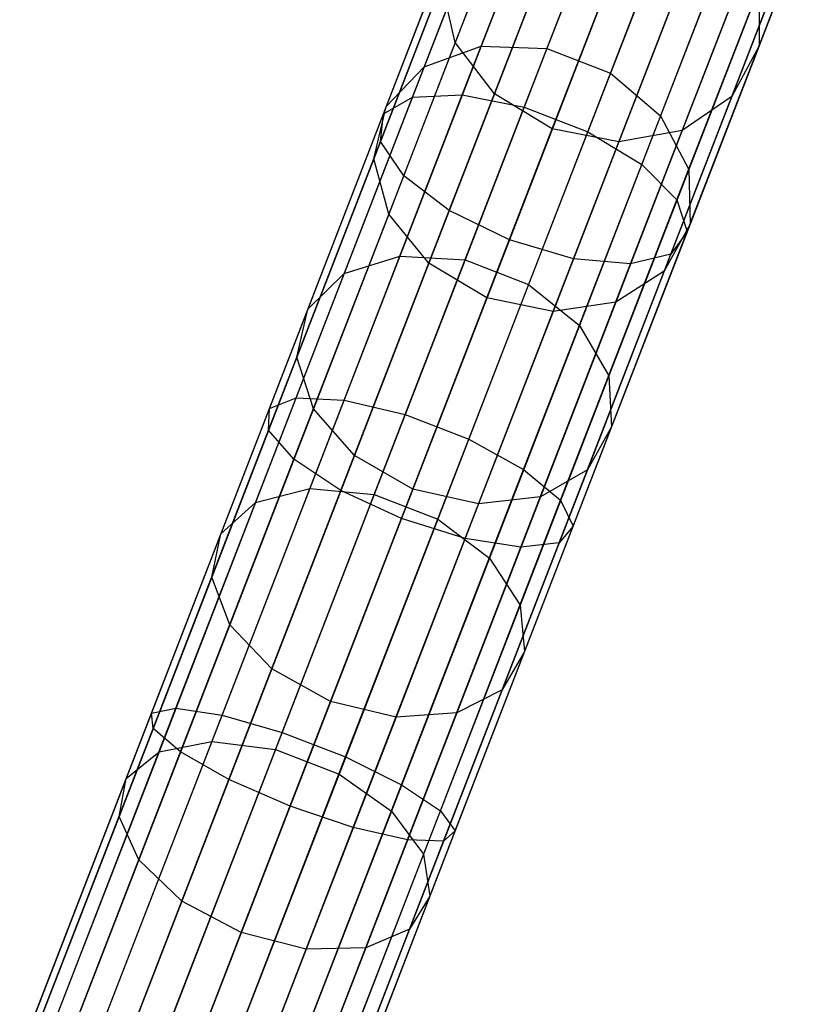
# Model space of a CAD drawing. Extents: x -189 to 189, y -189 to 189.
# Tile 578 of 591: x 60.61 to 65.49, y 159.5 to 165.51. Entities that reach past the tile are written whole.
import ezdxf

# ---------------------------------------------------------------- set-up
doc = ezdxf.new("R2010")
doc.units = 0
doc.header["$LTSCALE"] = 25.4
doc.layers.get('0').update_dxf_attribs({"linetype": 'CONTINUOUS'})

# ---------------------------------------------------------------- blocks, each defined once
blk = doc.blocks.new('CAMELEON-KENAI-C-12244_STL')
at = {"color": 0}
for p, q in [((63.0093, 165.0399, -10.7003), (63.6889, 166.7942, -11.6357)), ((63.0093, 165.0399, -10.7003), (63.6889, 166.7942, -11.6357)), ((63.3133, 165.0542, -10.4169), (64.0031, 166.835, -11.3664)), ((63.3133, 165.0542, -10.4169), (64.0031, 166.835, -11.3664)), ((63.6918, 164.9799, -10.2618), (64.3873, 166.7752, -11.2191)), ((63.6918, 164.9799, -10.2618), (64.3873, 166.7752, -11.2191)), ((62.8325, 164.9392, -11.0629), (63.499, 166.6597, -11.9804)), ((62.8325, 164.9392, -11.0629), (63.499, 166.6597, -11.9804)), ((64.0796, 164.8297, -10.2618), (64.7751, 166.625, -11.2191)), ((64.0796, 164.8297, -10.2618), (64.7751, 166.625, -11.2191)), ((62.8135, 164.7698, -11.4422), (63.4663, 166.4549, -12.3407)), ((62.8135, 164.7698, -11.4422), (63.4663, 166.4549, -12.3407)), ((63.8652, 166.4791, -150.7317), (63.4283, 165.3511, -152.4255)), ((63.8652, 166.4791, -150.7317), (63.4283, 165.3511, -152.4255)), ((64.2709, 166.4746, -150.823), (63.8304, 165.3375, -152.5305)), ((64.2709, 166.4746, -150.823), (63.8304, 165.3375, -152.5305)), ((64.4094, 164.6296, -10.4169), (65.0993, 166.4104, -11.3664)), ((64.4094, 164.6296, -10.4169), (65.0993, 166.4104, -11.3664)), ((63.5118, 166.337, -150.5649), (63.0813, 165.2258, -152.2335)), ((63.5118, 166.337, -150.5649), (63.0813, 165.2258, -152.2335)), ((64.6586, 166.3244, -150.823), (64.2181, 165.1873, -152.5305)), ((64.6586, 166.3244, -150.823), (64.2181, 165.1873, -152.5305)), ((63.618, 166.2709, -148.256), (63.2709, 165.3749, -149.9339)), ((63.618, 166.2709, -148.256), (63.2709, 165.3749, -149.9339)), ((65.4875, 166.2864, -148.6064), (65.1265, 165.3545, -150.3514)), ((65.4875, 166.2864, -148.6064), (65.1265, 165.3545, -150.3514)), ((62.9555, 164.5608, -11.7724), (63.5963, 166.215, -12.6545)), ((62.9555, 164.5608, -11.7724), (63.5963, 166.215, -12.6545)), ((64.6244, 164.4142, -10.7003), (65.304, 166.1685, -11.6357)), ((64.6244, 164.4142, -10.7003), (65.304, 166.1685, -11.6357)), ((63.2717, 166.073, -150.3514), (62.8495, 164.9832, -151.9879)), ((63.2717, 166.073, -150.3514), (62.8495, 164.9832, -151.9879)), ((64.9614, 166.0544, -150.7317), (64.5245, 164.9265, -152.4255)), ((64.9614, 166.0544, -150.7317), (64.5245, 164.9265, -152.4255)), ((63.234, 164.3484, -11.9966), (63.8667, 165.9817, -12.8675)), ((63.234, 164.3484, -11.9966), (63.8667, 165.9817, -12.8675)), ((63.853, 165.9462, -148.1453), (63.5102, 165.0615, -149.8019)), ((63.853, 165.9462, -148.1453), (63.5102, 165.0615, -149.8019)), ((64.6872, 164.2207, -11.0629), (65.3538, 165.9412, -11.9804)), ((64.6872, 164.2207, -11.0629), (65.3538, 165.9412, -11.9804)), ((65.3138, 165.9583, -148.4191), (64.9602, 165.0456, -150.1282)), ((65.3138, 165.9583, -148.4191), (64.9602, 165.0456, -150.1282)), ((64.2307, 165.7953, -12.9429), (63.6008, 164.1693, -12.0759)), ((64.2307, 165.7953, -12.9429), (63.6008, 164.1693, -12.0759)), ((64.5871, 164.0826, -11.4422), (65.2399, 165.7677, -12.3407)), ((64.5871, 164.0826, -11.4422), (65.2399, 165.7677, -12.3407)), ((63.1865, 165.7327, -150.1282), (62.773, 164.6653, -151.731)), ((63.1865, 165.7327, -150.1282), (62.773, 164.6653, -151.731)), ((63.2709, 165.3749, -149.9339), (63.1865, 165.7327, -150.1282)), ((63.2709, 165.3749, -149.9339), (63.1865, 165.7327, -150.1282)), ((63.8632, 164.8467, -149.7553), (64.2044, 165.7274, -148.1061)), ((63.8632, 164.8467, -149.7553), (64.2044, 165.7274, -148.1061)), ((65.0039, 165.734, -148.256), (64.6568, 164.838, -149.9339)), ((65.0039, 165.734, -148.256), (64.6568, 164.838, -149.9339)), ((65.1269, 165.7113, -150.5649), (64.6964, 164.6001, -152.2335)), ((65.1269, 165.7113, -150.5649), (64.6964, 164.6001, -152.2335)), ((65.1269, 165.7113, -150.5649), (65.1265, 165.3545, -150.3514)), ((65.1269, 165.7113, -150.5649), (65.1265, 165.3545, -150.3514)), ((63.9925, 164.0545, -11.9966), (64.6253, 165.6879, -12.8675)), ((63.9925, 164.0545, -11.9966), (64.6253, 165.6879, -12.8675)), ((64.6115, 165.6524, -148.1453), (64.2688, 164.7677, -149.8019)), ((64.6115, 165.6524, -148.1453), (64.2688, 164.7677, -149.8019)), ((64.3414, 164.0238, -11.7724), (64.9823, 165.6781, -12.6545)), ((64.3414, 164.0238, -11.7724), (64.9823, 165.6781, -12.6545)), ((63.2709, 165.3749, -149.9339), (62.8649, 164.3271, -151.5073)), ((63.2709, 165.3749, -149.9339), (62.8649, 164.3271, -151.5073)), ((63.4283, 165.3511, -152.4255), (62.9323, 164.071, -153.99)), ((63.4283, 165.3511, -152.4255), (62.9323, 164.071, -153.99)), ((63.0813, 165.2258, -152.2335), (63.4283, 165.3511, -152.4255)), ((63.0813, 165.2258, -152.2335), (63.4283, 165.3511, -152.4255)), ((63.5102, 165.0615, -149.8019), (63.2709, 165.3749, -149.9339)), ((63.5102, 165.0615, -149.8019), (63.2709, 165.3749, -149.9339)), ((63.4283, 165.3511, -152.4255), (63.8304, 165.3375, -152.5305)), ((63.4283, 165.3511, -152.4255), (63.8304, 165.3375, -152.5305)), ((65.1265, 165.3545, -150.3514), (64.7043, 164.2647, -151.9879)), ((65.1265, 165.3545, -150.3514), (64.7043, 164.2647, -151.9879)), ((65.1265, 165.3545, -150.3514), (64.9602, 165.0456, -150.1282)), ((65.1265, 165.3545, -150.3514), (64.9602, 165.0456, -150.1282)), ((63.8304, 165.3375, -152.5305), (63.3304, 164.047, -154.1077)), ((63.8304, 165.3375, -152.5305), (63.3304, 164.047, -154.1077)), ((63.8304, 165.3375, -152.5305), (64.2181, 165.1873, -152.5305)), ((63.8304, 165.3375, -152.5305), (64.2181, 165.1873, -152.5305)), ((63.0813, 165.2258, -152.2335), (62.5928, 163.9647, -153.7748)), ((63.0813, 165.2258, -152.2335), (62.5928, 163.9647, -153.7748)), ((62.8495, 164.9832, -151.9879), (63.0813, 165.2258, -152.2335)), ((62.8495, 164.9832, -151.9879), (63.0813, 165.2258, -152.2335)), ((64.2181, 165.1873, -152.5305), (63.7182, 163.8968, -154.1077)), ((64.2181, 165.1873, -152.5305), (63.7182, 163.8968, -154.1077)), ((64.2181, 165.1873, -152.5305), (64.5245, 164.9265, -152.4255)), ((64.2181, 165.1873, -152.5305), (64.5245, 164.9265, -152.4255)), ((62.2986, 163.2055, -9.9623), (63.0093, 165.0399, -10.7003)), ((62.2986, 163.2055, -9.9623), (63.0093, 165.0399, -10.7003)), ((62.5919, 163.1922, -9.6678), (63.3133, 165.0542, -10.4169)), ((62.5919, 163.1922, -9.6678), (63.3133, 165.0542, -10.4169)), ((62.8325, 164.9392, -11.0629), (63.0093, 165.0399, -10.7003)), ((62.8325, 164.9392, -11.0629), (63.0093, 165.0399, -10.7003)), ((63.0093, 165.0399, -10.7003), (63.3133, 165.0542, -10.4169)), ((63.0093, 165.0399, -10.7003), (63.3133, 165.0542, -10.4169)), ((63.5102, 165.0615, -149.8019), (63.1094, 164.0269, -151.3555)), ((63.5102, 165.0615, -149.8019), (63.1094, 164.0269, -151.3555)), ((63.3133, 165.0542, -10.4169), (63.6918, 164.9799, -10.2618)), ((63.3133, 165.0542, -10.4169), (63.6918, 164.9799, -10.2618)), ((63.8632, 164.8467, -149.7553), (63.5102, 165.0615, -149.8019)), ((63.8632, 164.8467, -149.7553), (63.5102, 165.0615, -149.8019)), ((64.9602, 165.0456, -150.1282), (64.5467, 163.9782, -151.731)), ((64.9602, 165.0456, -150.1282), (64.5467, 163.9782, -151.731)), ((64.9602, 165.0456, -150.1282), (64.6568, 164.838, -149.9339)), ((64.9602, 165.0456, -150.1282), (64.6568, 164.838, -149.9339)), ((62.8495, 164.9832, -151.9879), (62.3704, 163.7464, -153.4994)), ((62.8495, 164.9832, -151.9879), (62.3704, 163.7464, -153.4994)), ((62.773, 164.6653, -151.731), (62.8495, 164.9832, -151.9879)), ((62.773, 164.6653, -151.731), (62.8495, 164.9832, -151.9879)), ((62.9646, 163.1027, -9.5066), (63.6918, 164.9799, -10.2618)), ((62.9646, 163.1027, -9.5066), (63.6918, 164.9799, -10.2618)), ((63.6918, 164.9799, -10.2618), (64.0796, 164.8297, -10.2618)), ((63.6918, 164.9799, -10.2618), (64.0796, 164.8297, -10.2618)), ((62.1356, 163.1402, -10.3392), (62.8325, 164.9392, -11.0629)), ((62.1356, 163.1402, -10.3392), (62.8325, 164.9392, -11.0629)), ((62.8135, 164.7698, -11.4422), (62.8325, 164.9392, -11.0629)), ((62.8135, 164.7698, -11.4422), (62.8325, 164.9392, -11.0629)), ((64.5245, 164.9265, -152.4255), (64.0285, 163.6463, -153.99)), ((64.5245, 164.9265, -152.4255), (64.0285, 163.6463, -153.99)), ((64.5245, 164.9265, -152.4255), (64.6964, 164.6001, -152.2335)), ((64.5245, 164.9265, -152.4255), (64.6964, 164.6001, -152.2335)), ((63.3524, 162.9525, -9.5066), (64.0796, 164.8297, -10.2618)), ((63.3524, 162.9525, -9.5066), (64.0796, 164.8297, -10.2618)), ((63.4642, 163.8168, -151.3018), (63.8632, 164.8467, -149.7553)), ((63.4642, 163.8168, -151.3018), (63.8632, 164.8467, -149.7553)), ((64.2688, 164.7677, -149.8019), (63.8632, 164.8467, -149.7553)), ((64.2688, 164.7677, -149.8019), (63.8632, 164.8467, -149.7553)), ((64.0796, 164.8297, -10.2618), (64.4094, 164.6296, -10.4169)), ((64.0796, 164.8297, -10.2618), (64.4094, 164.6296, -10.4169)), ((64.6568, 164.838, -149.9339), (64.2509, 163.7901, -151.5073)), ((64.6568, 164.838, -149.9339), (64.2509, 163.7901, -151.5073)), ((64.6568, 164.838, -149.9339), (64.2688, 164.7677, -149.8019)), ((64.6568, 164.838, -149.9339), (64.2688, 164.7677, -149.8019)), ((62.1309, 163.0078, -10.7333), (62.8135, 164.7698, -11.4422)), ((62.1309, 163.0078, -10.7333), (62.8135, 164.7698, -11.4422)), ((62.9555, 164.5608, -11.7724), (62.8135, 164.7698, -11.4422)), ((62.9555, 164.5608, -11.7724), (62.8135, 164.7698, -11.4422)), ((64.2688, 164.7677, -149.8019), (63.868, 163.733, -151.3555)), ((64.2688, 164.7677, -149.8019), (63.868, 163.733, -151.3555)), ((62.773, 164.6653, -151.731), (62.3037, 163.454, -153.2114)), ((62.773, 164.6653, -151.731), (62.3037, 163.454, -153.2114)), ((62.8649, 164.3271, -151.5073), (62.773, 164.6653, -151.731)), ((62.8649, 164.3271, -151.5073), (62.773, 164.6653, -151.731)), ((63.6881, 162.7675, -9.6678), (64.4094, 164.6296, -10.4169)), ((63.6881, 162.7675, -9.6678), (64.4094, 164.6296, -10.4169)), ((64.4094, 164.6296, -10.4169), (64.6244, 164.4142, -10.7003)), ((64.4094, 164.6296, -10.4169), (64.6244, 164.4142, -10.7003)), ((62.2853, 162.831, -11.0766), (62.9555, 164.5608, -11.7724)), ((62.2853, 162.831, -11.0766), (62.9555, 164.5608, -11.7724)), ((63.234, 164.3484, -11.9966), (62.9555, 164.5608, -11.7724)), ((63.234, 164.3484, -11.9966), (62.9555, 164.5608, -11.7724)), ((64.6964, 164.6001, -152.2335), (64.2079, 163.339, -153.7748)), ((64.6964, 164.6001, -152.2335), (64.2079, 163.339, -153.7748)), ((64.6964, 164.6001, -152.2335), (64.7043, 164.2647, -151.9879)), ((64.6964, 164.6001, -152.2335), (64.7043, 164.2647, -151.9879)), ((63.9137, 162.5798, -9.9623), (64.6244, 164.4142, -10.7003)), ((63.9137, 162.5798, -9.9623), (64.6244, 164.4142, -10.7003)), ((64.6244, 164.4142, -10.7003), (64.6872, 164.2207, -11.0629)), ((64.6244, 164.4142, -10.7003), (64.6872, 164.2207, -11.0629)), ((62.8649, 164.3271, -151.5073), (62.4042, 163.1379, -152.9607)), ((62.8649, 164.3271, -151.5073), (62.4042, 163.1379, -152.9607)), ((62.5723, 162.6404, -11.3095), (63.234, 164.3484, -11.9966)), ((62.5723, 162.6404, -11.3095), (63.234, 164.3484, -11.9966)), ((63.1094, 164.0269, -151.3555), (62.8649, 164.3271, -151.5073)), ((63.1094, 164.0269, -151.3555), (62.8649, 164.3271, -151.5073)), ((63.6008, 164.1693, -12.0759), (63.234, 164.3484, -11.9966)), ((63.6008, 164.1693, -12.0759), (63.234, 164.3484, -11.9966)), ((64.7043, 164.2647, -151.9879), (64.2252, 163.0279, -153.4994)), ((64.7043, 164.2647, -151.9879), (64.2252, 163.0279, -153.4994)), ((64.7043, 164.2647, -151.9879), (64.5467, 163.9782, -151.731)), ((64.7043, 164.2647, -151.9879), (64.5467, 163.9782, -151.731)), ((63.9903, 162.4217, -10.3392), (64.6872, 164.2207, -11.0629)), ((63.9903, 162.4217, -10.3392), (64.6872, 164.2207, -11.0629)), ((64.6872, 164.2207, -11.0629), (64.5871, 164.0826, -11.4422)), ((64.6872, 164.2207, -11.0629), (64.5871, 164.0826, -11.4422)), ((63.6008, 164.1693, -12.0759), (62.9421, 162.4691, -11.3919)), ((63.6008, 164.1693, -12.0759), (62.9421, 162.4691, -11.3919)), ((63.9925, 164.0545, -11.9966), (63.6008, 164.1693, -12.0759)), ((63.9925, 164.0545, -11.9966), (63.6008, 164.1693, -12.0759)), ((63.9045, 162.3206, -10.7333), (64.5871, 164.0826, -11.4422)), ((63.9045, 162.3206, -10.7333), (64.5871, 164.0826, -11.4422)), ((64.5871, 164.0826, -11.4422), (64.3414, 164.0238, -11.7724)), ((64.5871, 164.0826, -11.4422), (64.3414, 164.0238, -11.7724)), ((62.9323, 164.071, -153.99), (62.3825, 162.6516, -155.4095)), ((62.9323, 164.071, -153.99), (62.3825, 162.6516, -155.4095)), ((62.5928, 163.9647, -153.7748), (62.9323, 164.071, -153.99)), ((62.5928, 163.9647, -153.7748), (62.9323, 164.071, -153.99)), ((63.1094, 164.0269, -151.3555), (62.6546, 162.8528, -152.7905)), ((63.1094, 164.0269, -151.3555), (62.6546, 162.8528, -152.7905)), ((63.3304, 164.047, -154.1077), (62.7761, 162.616, -155.5388)), ((63.3304, 164.047, -154.1077), (62.7761, 162.616, -155.5388)), ((62.9323, 164.071, -153.99), (63.3304, 164.047, -154.1077)), ((62.9323, 164.071, -153.99), (63.3304, 164.047, -154.1077)), ((63.4642, 163.8168, -151.3018), (63.1094, 164.0269, -151.3555)), ((63.4642, 163.8168, -151.3018), (63.1094, 164.0269, -151.3555)), ((63.3304, 164.047, -154.1077), (63.7182, 163.8968, -154.1077)), ((63.3304, 164.047, -154.1077), (63.7182, 163.8968, -154.1077)), ((63.3308, 162.3466, -11.3095), (63.9925, 164.0545, -11.9966)), ((63.3308, 162.3466, -11.3095), (63.9925, 164.0545, -11.9966)), ((63.6713, 162.2941, -11.0766), (64.3414, 164.0238, -11.7724)), ((63.6713, 162.2941, -11.0766), (64.3414, 164.0238, -11.7724)), ((64.3414, 164.0238, -11.7724), (63.9925, 164.0545, -11.9966)), ((64.3414, 164.0238, -11.7724), (63.9925, 164.0545, -11.9966)), ((62.5928, 163.9647, -153.7748), (62.051, 162.5663, -155.1732)), ((62.5928, 163.9647, -153.7748), (62.051, 162.5663, -155.1732)), ((62.3704, 163.7464, -153.4994), (62.5928, 163.9647, -153.7748)), ((62.3704, 163.7464, -153.4994), (62.5928, 163.9647, -153.7748)), ((64.5467, 163.9782, -151.731), (64.0774, 162.7669, -153.2114)), ((64.5467, 163.9782, -151.731), (64.0774, 162.7669, -153.2114)), ((64.5467, 163.9782, -151.731), (64.2509, 163.7901, -151.5073)), ((64.5467, 163.9782, -151.731), (64.2509, 163.7901, -151.5073)), ((63.7182, 163.8968, -154.1077), (63.1638, 162.4658, -155.5388)), ((63.7182, 163.8968, -154.1077), (63.1638, 162.4658, -155.5388)), ((63.7182, 163.8968, -154.1077), (64.0285, 163.6463, -153.99)), ((63.7182, 163.8968, -154.1077), (64.0285, 163.6463, -153.99)), ((63.0114, 162.648, -152.7303), (63.4642, 163.8168, -151.3018)), ((63.0114, 162.648, -152.7303), (63.4642, 163.8168, -151.3018)), ((63.868, 163.733, -151.3555), (63.4642, 163.8168, -151.3018)), ((63.868, 163.733, -151.3555), (63.4642, 163.8168, -151.3018)), ((64.2509, 163.7901, -151.5073), (63.7902, 162.601, -152.9607)), ((64.2509, 163.7901, -151.5073), (63.7902, 162.601, -152.9607)), ((64.2509, 163.7901, -151.5073), (63.868, 163.733, -151.3555)), ((64.2509, 163.7901, -151.5073), (63.868, 163.733, -151.3555)), ((62.3704, 163.7464, -153.4994), (61.8391, 162.3751, -154.8708)), ((62.3704, 163.7464, -153.4994), (61.8391, 162.3751, -154.8708)), ((62.3037, 163.454, -153.2114), (62.3704, 163.7464, -153.4994)), ((62.3037, 163.454, -153.2114), (62.3704, 163.7464, -153.4994)), ((63.868, 163.733, -151.3555), (63.4131, 162.5589, -152.7905)), ((63.868, 163.733, -151.3555), (63.4131, 162.5589, -152.7905)), ((64.0285, 163.6463, -153.99), (63.4786, 162.2269, -155.4095)), ((64.0285, 163.6463, -153.99), (63.4786, 162.2269, -155.4095)), ((64.0285, 163.6463, -153.99), (64.2079, 163.339, -153.7748)), ((64.0285, 163.6463, -153.99), (64.2079, 163.339, -153.7748)), ((62.3037, 163.454, -153.2114), (61.7834, 162.1108, -154.5547)), ((62.3037, 163.454, -153.2114), (61.7834, 162.1108, -154.5547)), ((62.4042, 163.1379, -152.9607), (62.3037, 163.454, -153.2114)), ((62.4042, 163.1379, -152.9607), (62.3037, 163.454, -153.2114)), ((64.2079, 163.339, -153.7748), (63.6661, 161.9406, -155.1732)), ((64.2079, 163.339, -153.7748), (63.6661, 161.9406, -155.1732)), ((64.2079, 163.339, -153.7748), (64.2252, 163.0279, -153.4994)), ((64.2079, 163.339, -153.7748), (64.2252, 163.0279, -153.4994)), ((61.5644, 161.3103, -9.4296), (62.2986, 163.2055, -9.9623)), ((61.5644, 161.3103, -9.4296), (62.2986, 163.2055, -9.9623)), ((61.8466, 161.2684, -9.127), (62.5919, 163.1922, -9.6678)), ((61.8466, 161.2684, -9.127), (62.5919, 163.1922, -9.6678)), ((62.1356, 163.1402, -10.3392), (62.2986, 163.2055, -9.9623)), ((62.1356, 163.1402, -10.3392), (62.2986, 163.2055, -9.9623)), ((62.2986, 163.2055, -9.9623), (62.5919, 163.1922, -9.6678)), ((62.2986, 163.2055, -9.9623), (62.5919, 163.1922, -9.6678)), ((62.5919, 163.1922, -9.6678), (62.9646, 163.1027, -9.5066)), ((62.5919, 163.1922, -9.6678), (62.9646, 163.1027, -9.5066)), ((61.4155, 161.2816, -9.8167), (62.1356, 163.1402, -10.3392)), ((61.4155, 161.2816, -9.8167), (62.1356, 163.1402, -10.3392)), ((62.4042, 163.1379, -152.9607), (61.8934, 161.8193, -154.2793)), ((62.4042, 163.1379, -152.9607), (61.8934, 161.8193, -154.2793)), ((62.1309, 163.0078, -10.7333), (62.1356, 163.1402, -10.3392)), ((62.1309, 163.0078, -10.7333), (62.1356, 163.1402, -10.3392)), ((62.6546, 162.8528, -152.7905), (62.4042, 163.1379, -152.9607)), ((62.6546, 162.8528, -152.7905), (62.4042, 163.1379, -152.9607)), ((62.2133, 161.1633, -8.9614), (62.9646, 163.1027, -9.5066)), ((62.2133, 161.1633, -8.9614), (62.9646, 163.1027, -9.5066)), ((62.9646, 163.1027, -9.5066), (63.3524, 162.9525, -9.5066)), ((62.9646, 163.1027, -9.5066), (63.3524, 162.9525, -9.5066)), ((61.4256, 161.1873, -10.2216), (62.1309, 163.0078, -10.7333)), ((61.4256, 161.1873, -10.2216), (62.1309, 163.0078, -10.7333)), ((62.2853, 162.831, -11.0766), (62.1309, 163.0078, -10.7333)), ((62.2853, 162.831, -11.0766), (62.1309, 163.0078, -10.7333)), ((64.2252, 163.0279, -153.4994), (63.6939, 161.6565, -154.8708)), ((64.2252, 163.0279, -153.4994), (63.6939, 161.6565, -154.8708)), ((64.2252, 163.0279, -153.4994), (64.0774, 162.7669, -153.2114)), ((64.2252, 163.0279, -153.4994), (64.0774, 162.7669, -153.2114)), ((62.601, 161.0131, -8.9614), (63.3524, 162.9525, -9.5066)), ((62.601, 161.0131, -8.9614), (63.3524, 162.9525, -9.5066)), ((63.3524, 162.9525, -9.5066), (63.6881, 162.7675, -9.6678)), ((63.3524, 162.9525, -9.5066), (63.6881, 162.7675, -9.6678)), ((61.593, 161.0439, -10.5742), (62.2853, 162.831, -11.0766)), ((61.593, 161.0439, -10.5742), (62.2853, 162.831, -11.0766)), ((62.6546, 162.8528, -152.7905), (62.1502, 161.5508, -154.0925)), ((62.6546, 162.8528, -152.7905), (62.1502, 161.5508, -154.0925)), ((62.5723, 162.6404, -11.3095), (62.2853, 162.831, -11.0766)), ((62.5723, 162.6404, -11.3095), (62.2853, 162.831, -11.0766)), ((63.0114, 162.648, -152.7303), (62.6546, 162.8528, -152.7905)), ((63.0114, 162.648, -152.7303), (62.6546, 162.8528, -152.7905)), ((62.9428, 160.8438, -9.127), (63.6881, 162.7675, -9.6678)), ((62.9428, 160.8438, -9.127), (63.6881, 162.7675, -9.6678)), ((64.0774, 162.7669, -153.2114), (63.557, 161.4237, -154.5547)), ((64.0774, 162.7669, -153.2114), (63.557, 161.4237, -154.5547)), ((63.6881, 162.7675, -9.6678), (63.9137, 162.5798, -9.9623)), ((63.6881, 162.7675, -9.6678), (63.9137, 162.5798, -9.9623)), ((64.0774, 162.7669, -153.2114), (63.7902, 162.601, -152.9607)), ((64.0774, 162.7669, -153.2114), (63.7902, 162.601, -152.9607)), ((62.3825, 162.6516, -155.4095), (61.7841, 161.107, -156.6698)), ((62.3825, 162.6516, -155.4095), (61.7841, 161.107, -156.6698)), ((61.8887, 160.8759, -10.8135), (62.5723, 162.6404, -11.3095)), ((61.8887, 160.8759, -10.8135), (62.5723, 162.6404, -11.3095)), ((62.051, 162.5663, -155.1732), (62.3825, 162.6516, -155.4095)), ((62.051, 162.5663, -155.1732), (62.3825, 162.6516, -155.4095)), ((62.3825, 162.6516, -155.4095), (62.7761, 162.616, -155.5388)), ((62.3825, 162.6516, -155.4095), (62.7761, 162.616, -155.5388)), ((62.5093, 161.3519, -154.0264), (63.0114, 162.648, -152.7303)), ((62.5093, 161.3519, -154.0264), (63.0114, 162.648, -152.7303)), ((62.9421, 162.4691, -11.3919), (62.5723, 162.6404, -11.3095)), ((62.9421, 162.4691, -11.3919), (62.5723, 162.6404, -11.3095)), ((63.4131, 162.5589, -152.7905), (63.0114, 162.648, -152.7303)), ((63.4131, 162.5589, -152.7905), (63.0114, 162.648, -152.7303)), ((62.7761, 162.616, -155.5388), (62.1728, 161.0589, -156.8094)), ((62.7761, 162.616, -155.5388), (62.1728, 161.0589, -156.8094)), ((62.7761, 162.616, -155.5388), (63.1638, 162.4658, -155.5388)), ((62.7761, 162.616, -155.5388), (63.1638, 162.4658, -155.5388)), ((63.1795, 160.6846, -9.4296), (63.9137, 162.5798, -9.9623)), ((63.1795, 160.6846, -9.4296), (63.9137, 162.5798, -9.9623)), ((63.7902, 162.601, -152.9607), (63.2793, 161.2823, -154.2793)), ((63.7902, 162.601, -152.9607), (63.2793, 161.2823, -154.2793)), ((63.7902, 162.601, -152.9607), (63.4131, 162.5589, -152.7905)), ((63.7902, 162.601, -152.9607), (63.4131, 162.5589, -152.7905)), ((63.9137, 162.5798, -9.9623), (63.9903, 162.4217, -10.3392)), ((63.9137, 162.5798, -9.9623), (63.9903, 162.4217, -10.3392)), ((62.051, 162.5663, -155.1732), (61.4616, 161.0447, -156.4148)), ((62.051, 162.5663, -155.1732), (61.4616, 161.0447, -156.4148)), ((61.8391, 162.3751, -154.8708), (62.051, 162.5663, -155.1732)), ((61.8391, 162.3751, -154.8708), (62.051, 162.5663, -155.1732)), ((63.4131, 162.5589, -152.7905), (62.9087, 161.257, -154.0925)), ((63.4131, 162.5589, -152.7905), (62.9087, 161.257, -154.0925)), ((62.9421, 162.4691, -11.3919), (62.2616, 160.7126, -10.8981)), ((62.9421, 162.4691, -11.3919), (62.2616, 160.7126, -10.8981)), ((63.1638, 162.4658, -155.5388), (62.5606, 160.9086, -156.8094)), ((63.1638, 162.4658, -155.5388), (62.5606, 160.9086, -156.8094)), ((63.3308, 162.3466, -11.3095), (62.9421, 162.4691, -11.3919)), ((63.3308, 162.3466, -11.3095), (62.9421, 162.4691, -11.3919)), ((63.1638, 162.4658, -155.5388), (63.4786, 162.2269, -155.4095)), ((63.1638, 162.4658, -155.5388), (63.4786, 162.2269, -155.4095)), ((63.2702, 160.563, -9.8167), (63.9903, 162.4217, -10.3392)), ((63.2702, 160.563, -9.8167), (63.9903, 162.4217, -10.3392)), ((63.9903, 162.4217, -10.3392), (63.9045, 162.3206, -10.7333)), ((63.9903, 162.4217, -10.3392), (63.9045, 162.3206, -10.7333)), ((61.8391, 162.3751, -154.8708), (61.261, 160.8828, -156.0885)), ((61.8391, 162.3751, -154.8708), (61.261, 160.8828, -156.0885)), ((61.7834, 162.1108, -154.5547), (61.8391, 162.3751, -154.8708)), ((61.7834, 162.1108, -154.5547), (61.8391, 162.3751, -154.8708)), ((62.6473, 160.5821, -10.8135), (63.3308, 162.3466, -11.3095)), ((62.6473, 160.5821, -10.8135), (63.3308, 162.3466, -11.3095)), ((63.6713, 162.2941, -11.0766), (63.3308, 162.3466, -11.3095)), ((63.6713, 162.2941, -11.0766), (63.3308, 162.3466, -11.3095)), ((62.9789, 160.5069, -10.5742), (63.6713, 162.2941, -11.0766)), ((62.9789, 160.5069, -10.5742), (63.6713, 162.2941, -11.0766)), ((63.1993, 160.5002, -10.2216), (63.9045, 162.3206, -10.7333)), ((63.1993, 160.5002, -10.2216), (63.9045, 162.3206, -10.7333)), ((63.9045, 162.3206, -10.7333), (63.6713, 162.2941, -11.0766)), ((63.9045, 162.3206, -10.7333), (63.6713, 162.2941, -11.0766)), ((63.4786, 162.2269, -155.4095), (62.8803, 160.6823, -156.6698)), ((63.4786, 162.2269, -155.4095), (62.8803, 160.6823, -156.6698)), ((63.4786, 162.2269, -155.4095), (63.6661, 161.9406, -155.1732)), ((63.4786, 162.2269, -155.4095), (63.6661, 161.9406, -155.1732)), ((61.7834, 162.1108, -154.5547), (61.2172, 160.6492, -155.7473)), ((61.7834, 162.1108, -154.5547), (61.2172, 160.6492, -155.7473)), ((61.8934, 161.8193, -154.2793), (61.7834, 162.1108, -154.5547)), ((61.8934, 161.8193, -154.2793), (61.7834, 162.1108, -154.5547)), ((63.6661, 161.9406, -155.1732), (63.0766, 160.419, -156.4148)), ((63.6661, 161.9406, -155.1732), (63.0766, 160.419, -156.4148)), ((63.6661, 161.9406, -155.1732), (63.6939, 161.6565, -154.8708)), ((63.6661, 161.9406, -155.1732), (63.6939, 161.6565, -154.8708)), ((61.8934, 161.8193, -154.2793), (61.3375, 160.3844, -155.4502)), ((61.8934, 161.8193, -154.2793), (61.3375, 160.3844, -155.4502)), ((62.1502, 161.5508, -154.0925), (61.8934, 161.8193, -154.2793)), ((62.1502, 161.5508, -154.0925), (61.8934, 161.8193, -154.2793)), ((63.6939, 161.6565, -154.8708), (63.1158, 160.1643, -156.0885)), ((63.6939, 161.6565, -154.8708), (63.1158, 160.1643, -156.0885)), ((63.6939, 161.6565, -154.8708), (63.557, 161.4237, -154.5547)), ((63.6939, 161.6565, -154.8708), (63.557, 161.4237, -154.5547)), ((62.1502, 161.5508, -154.0925), (61.6013, 160.1341, -155.2485)), ((62.1502, 161.5508, -154.0925), (61.6013, 160.1341, -155.2485)), ((62.5093, 161.3519, -154.0264), (62.1502, 161.5508, -154.0925)), ((62.5093, 161.3519, -154.0264), (62.1502, 161.5508, -154.0925)), ((63.557, 161.4237, -154.5547), (62.9908, 159.9621, -155.7473)), ((63.557, 161.4237, -154.5547), (62.9908, 159.9621, -155.7473)), ((63.557, 161.4237, -154.5547), (63.2793, 161.2823, -154.2793)), ((63.557, 161.4237, -154.5547), (63.2793, 161.2823, -154.2793)), ((61.963, 159.9416, -155.1772), (62.5093, 161.3519, -154.0264)), ((61.963, 159.9416, -155.1772), (62.5093, 161.3519, -154.0264)), ((62.9087, 161.257, -154.0925), (62.5093, 161.3519, -154.0264)), ((62.9087, 161.257, -154.0925), (62.5093, 161.3519, -154.0264)), ((60.6799, 159.3828, -9.5011), (61.4155, 161.2816, -9.8167)), ((60.6799, 159.3828, -9.5011), (61.4155, 161.2816, -9.8167)), ((60.8144, 159.3742, -9.1077), (61.5644, 161.3103, -9.4296)), ((60.8144, 159.3742, -9.1077), (61.5644, 161.3103, -9.4296)), ((61.0853, 159.3031, -8.8003), (61.8466, 161.2684, -9.127)), ((61.0853, 159.3031, -8.8003), (61.8466, 161.2684, -9.127)), ((61.4155, 161.2816, -9.8167), (61.5644, 161.3103, -9.4296)), ((61.4155, 161.2816, -9.8167), (61.5644, 161.3103, -9.4296)), ((61.4256, 161.1873, -10.2216), (61.4155, 161.2816, -9.8167)), ((61.4256, 161.1873, -10.2216), (61.4155, 161.2816, -9.8167)), ((61.5644, 161.3103, -9.4296), (61.8466, 161.2684, -9.127)), ((61.5644, 161.3103, -9.4296), (61.8466, 161.2684, -9.127)), ((61.8466, 161.2684, -9.127), (62.2133, 161.1633, -8.9614)), ((61.8466, 161.2684, -9.127), (62.2133, 161.1633, -8.9614)), ((62.9087, 161.257, -154.0925), (62.3599, 159.8402, -155.2485)), ((62.9087, 161.257, -154.0925), (62.3599, 159.8402, -155.2485)), ((63.2793, 161.2823, -154.2793), (62.7235, 159.8475, -155.4502)), ((63.2793, 161.2823, -154.2793), (62.7235, 159.8475, -155.4502)), ((63.2793, 161.2823, -154.2793), (62.9087, 161.257, -154.0925)), ((63.2793, 161.2823, -154.2793), (62.9087, 161.257, -154.0925)), ((60.7052, 159.3277, -9.9124), (61.4256, 161.1873, -10.2216)), ((60.7052, 159.3277, -9.9124), (61.4256, 161.1873, -10.2216)), ((61.593, 161.0439, -10.5742), (61.4256, 161.1873, -10.2216)), ((61.593, 161.0439, -10.5742), (61.4256, 161.1873, -10.2216)), ((61.4457, 159.1821, -8.632), (62.2133, 161.1633, -8.9614)), ((61.4457, 159.1821, -8.632), (62.2133, 161.1633, -8.9614)), ((62.2133, 161.1633, -8.9614), (62.601, 161.0131, -8.9614)), ((62.2133, 161.1633, -8.9614), (62.601, 161.0131, -8.9614)), ((61.7841, 161.107, -156.6698), (61.1432, 159.4527, -157.7584)), ((61.7841, 161.107, -156.6698), (61.1432, 159.4527, -157.7584)), ((61.4616, 161.0447, -156.4148), (61.7841, 161.107, -156.6698)), ((61.4616, 161.0447, -156.4148), (61.7841, 161.107, -156.6698)), ((61.7841, 161.107, -156.6698), (62.1728, 161.0589, -156.8094)), ((61.7841, 161.107, -156.6698), (62.1728, 161.0589, -156.8094)), ((61.4616, 161.0447, -156.4148), (60.8302, 159.415, -157.4872)), ((61.4616, 161.0447, -156.4148), (60.8302, 159.415, -157.4872)), ((60.8857, 159.2182, -10.2707), (61.593, 161.0439, -10.5742)), ((60.8857, 159.2182, -10.2707), (61.593, 161.0439, -10.5742)), ((61.261, 160.8828, -156.0885), (61.4616, 161.0447, -156.4148)), ((61.261, 160.8828, -156.0885), (61.4616, 161.0447, -156.4148)), ((62.1728, 161.0589, -156.8094), (61.5267, 159.3912, -157.9068)), ((62.1728, 161.0589, -156.8094), (61.5267, 159.3912, -157.9068)), ((61.8887, 160.8759, -10.8135), (61.593, 161.0439, -10.5742)), ((61.8887, 160.8759, -10.8135), (61.593, 161.0439, -10.5742)), ((61.8335, 159.0318, -8.632), (62.601, 161.0131, -8.9614)), ((61.8335, 159.0318, -8.632), (62.601, 161.0131, -8.9614)), ((62.1728, 161.0589, -156.8094), (62.5606, 160.9086, -156.8094)), ((62.1728, 161.0589, -156.8094), (62.5606, 160.9086, -156.8094)), ((62.601, 161.0131, -8.9614), (62.9428, 160.8438, -9.127)), ((62.601, 161.0131, -8.9614), (62.9428, 160.8438, -9.127)), ((62.5606, 160.9086, -156.8094), (61.9145, 159.241, -157.9068)), ((62.5606, 160.9086, -156.8094), (61.9145, 159.241, -157.9068)), ((62.5606, 160.9086, -156.8094), (62.8803, 160.6823, -156.6698)), ((62.5606, 160.9086, -156.8094), (62.8803, 160.6823, -156.6698)), ((61.261, 160.8828, -156.0885), (60.6419, 159.2845, -157.1402)), ((61.261, 160.8828, -156.0885), (60.6419, 159.2845, -157.1402)), ((61.1904, 159.0733, -10.5138), (61.8887, 160.8759, -10.8135)), ((61.1904, 159.0733, -10.5138), (61.8887, 160.8759, -10.8135)), ((61.2172, 160.6492, -155.7473), (61.261, 160.8828, -156.0885)), ((61.2172, 160.6492, -155.7473), (61.261, 160.8828, -156.0885)), ((62.2616, 160.7126, -10.8981), (61.8887, 160.8759, -10.8135)), ((62.2616, 160.7126, -10.8981), (61.8887, 160.8759, -10.8135)), ((62.1814, 158.8785, -8.8003), (62.9428, 160.8438, -9.127)), ((62.1814, 158.8785, -8.8003), (62.9428, 160.8438, -9.127)), ((62.9428, 160.8438, -9.127), (63.1795, 160.6846, -9.4296)), ((62.9428, 160.8438, -9.127), (63.1795, 160.6846, -9.4296)), ((62.2616, 160.7126, -10.8981), (61.5665, 158.9181, -10.5998)), ((62.2616, 160.7126, -10.8981), (61.5665, 158.9181, -10.5998)), ((62.6473, 160.5821, -10.8135), (62.2616, 160.7126, -10.8981)), ((62.6473, 160.5821, -10.8135), (62.2616, 160.7126, -10.8981)), ((62.8803, 160.6823, -156.6698), (62.2394, 159.0281, -157.7584)), ((62.8803, 160.6823, -156.6698), (62.2394, 159.0281, -157.7584)), ((62.4295, 158.7485, -9.1077), (63.1795, 160.6846, -9.4296)), ((62.4295, 158.7485, -9.1077), (63.1795, 160.6846, -9.4296)), ((62.8803, 160.6823, -156.6698), (63.0766, 160.419, -156.4148)), ((62.8803, 160.6823, -156.6698), (63.0766, 160.419, -156.4148)), ((63.1795, 160.6846, -9.4296), (63.2702, 160.563, -9.8167)), ((63.1795, 160.6846, -9.4296), (63.2702, 160.563, -9.8167)), ((61.2172, 160.6492, -155.7473), (60.6107, 159.0838, -156.7774)), ((61.2172, 160.6492, -155.7473), (60.6107, 159.0838, -156.7774)), ((61.3375, 160.3844, -155.4502), (61.2172, 160.6492, -155.7473)), ((61.3375, 160.3844, -155.4502), (61.2172, 160.6492, -155.7473)), ((61.9489, 158.7795, -10.5138), (62.6473, 160.5821, -10.8135)), ((61.9489, 158.7795, -10.5138), (62.6473, 160.5821, -10.8135)), ((62.5347, 158.6643, -9.5011), (63.2702, 160.563, -9.8167)), ((62.5347, 158.6643, -9.5011), (63.2702, 160.563, -9.8167)), ((62.9789, 160.5069, -10.5742), (62.6473, 160.5821, -10.8135)), ((62.9789, 160.5069, -10.5742), (62.6473, 160.5821, -10.8135)), ((63.2702, 160.563, -9.8167), (63.1993, 160.5002, -10.2216)), ((63.2702, 160.563, -9.8167), (63.1993, 160.5002, -10.2216)), ((62.2717, 158.6813, -10.2707), (62.9789, 160.5069, -10.5742)), ((62.2717, 158.6813, -10.2707), (62.9789, 160.5069, -10.5742)), ((62.4789, 158.6405, -9.9124), (63.1993, 160.5002, -10.2216)), ((62.4789, 158.6405, -9.9124), (63.1993, 160.5002, -10.2216)), ((63.1993, 160.5002, -10.2216), (62.9789, 160.5069, -10.5742)), ((63.1993, 160.5002, -10.2216), (62.9789, 160.5069, -10.5742)), ((63.0766, 160.419, -156.4148), (62.4453, 158.7893, -157.4872)), ((63.0766, 160.419, -156.4148), (62.4453, 158.7893, -157.4872)), ((63.0766, 160.419, -156.4148), (63.1158, 160.1643, -156.0885)), ((63.0766, 160.419, -156.4148), (63.1158, 160.1643, -156.0885)), ((61.3375, 160.3844, -155.4502), (60.7422, 158.8477, -156.4614)), ((61.3375, 160.3844, -155.4502), (60.7422, 158.8477, -156.4614)), ((61.6013, 160.1341, -155.2485), (61.3375, 160.3844, -155.4502)), ((61.6013, 160.1341, -155.2485), (61.3375, 160.3844, -155.4502)), ((61.6013, 160.1341, -155.2485), (61.0135, 158.6168, -156.2469)), ((61.6013, 160.1341, -155.2485), (61.0135, 158.6168, -156.2469)), ((61.963, 159.9416, -155.1772), (61.6013, 160.1341, -155.2485)), ((61.963, 159.9416, -155.1772), (61.6013, 160.1341, -155.2485)), ((63.1158, 160.1643, -156.0885), (62.4966, 158.566, -157.1402)), ((63.1158, 160.1643, -156.0885), (62.4966, 158.566, -157.1402)), ((63.1158, 160.1643, -156.0885), (62.9908, 159.9621, -155.7473)), ((63.1158, 160.1643, -156.0885), (62.9908, 159.9621, -155.7473)), ((61.3778, 158.4312, -156.1711), (61.963, 159.9416, -155.1772)), ((61.3778, 158.4312, -156.1711), (61.963, 159.9416, -155.1772)), ((62.3599, 159.8402, -155.2485), (61.963, 159.9416, -155.1772)), ((62.3599, 159.8402, -155.2485), (61.963, 159.9416, -155.1772)), ((62.9908, 159.9621, -155.7473), (62.3844, 158.3967, -156.7774)), ((62.9908, 159.9621, -155.7473), (62.3844, 158.3967, -156.7774)), ((62.9908, 159.9621, -155.7473), (62.7235, 159.8475, -155.4502)), ((62.9908, 159.9621, -155.7473), (62.7235, 159.8475, -155.4502)), ((62.3599, 159.8402, -155.2485), (61.7721, 158.3229, -156.2469)), ((62.3599, 159.8402, -155.2485), (61.7721, 158.3229, -156.2469)), ((62.7235, 159.8475, -155.4502), (62.1281, 158.3107, -156.4614)), ((62.7235, 159.8475, -155.4502), (62.1281, 158.3107, -156.4614)), ((62.7235, 159.8475, -155.4502), (62.3599, 159.8402, -155.2485)), ((62.7235, 159.8475, -155.4502), (62.3599, 159.8402, -155.2485))]:
    blk.add_line(p, q, dxfattribs=at)

msp = doc.modelspace()

# ---------------------------------------------------------------- block references
at = {"color": 0}
msp.add_blockref('CAMELEON-KENAI-C-12244_STL', (0, 0), dxfattribs=at)

doc.saveas('drawing.dxf')
